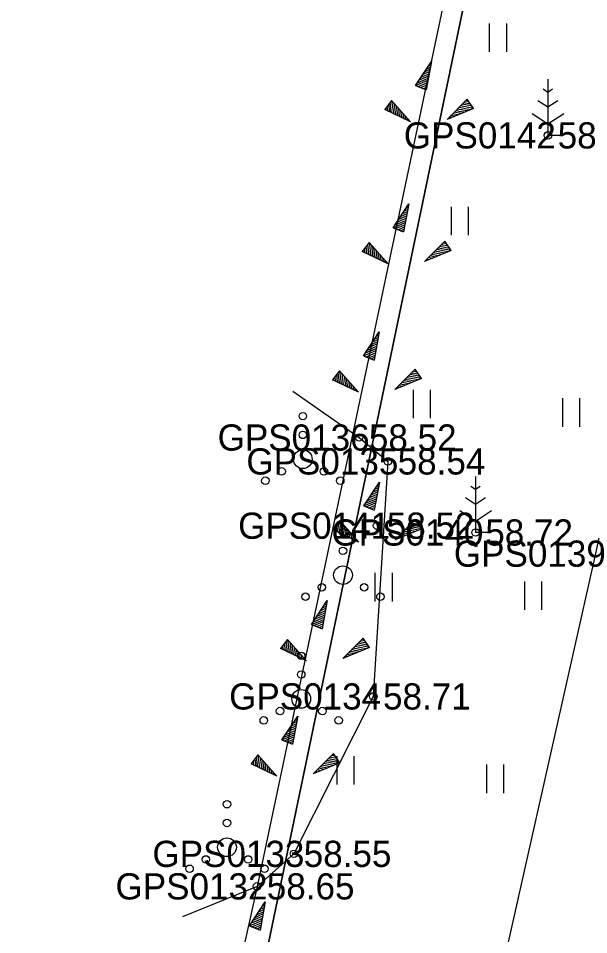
# Model space of a CAD drawing. Extents: x 551623 to 559850, y 6561220 to 6567135.
# Drawn here: x 556537.49 to 556552.72, y 6562473.37 to 6562497.86 of the extents above; entities that cross this region are included whole.
import ezdxf

# ---------------------------------------------------------------- set-up
doc = ezdxf.new("R2010")
doc.units = 0
for name, color, linetype in [('HALJASTUS', 7, 'Continuous'), ('KORGUS-EH2000', 7, 'Continuous'), ('MOOTKORG-EH2000', 7, 'Continuous'), ('MOOTMPUNKT', 7, 'Continuous'), ('MOOTNR', 7, 'Continuous'), ('MOOTPIIR', 7, 'Continuous'), ('PIIR', 7, 'Continuous'), ('PUU', 7, 'Continuous'), ('RELJEEF', 7, 'Continuous'), ('TEE', 7, 'Continuous')]:
    doc.layers.add(name, color=color, linetype=linetype)

msp = doc.modelspace()

# ---------------------------------------------------------------- linework, layer by layer
at = {"layer": 'HALJASTUS'}
for p, q in [((556550.066, 6562497.722), (556550.066, 6562496.961)), ((556550.521, 6562497.722), (556550.521, 6562496.961)), ((556549.049, 6562492.827), (556549.049, 6562492.066)), ((556549.504, 6562492.827), (556549.504, 6562492.066)), ((556548.031, 6562487.931), (556548.031, 6562487.17)), ((556548.486, 6562487.931), (556548.486, 6562487.17)), ((556552.024, 6562487.706), (556552.024, 6562486.945)), ((556552.479, 6562487.706), (556552.479, 6562486.945)), ((556547.013, 6562483.036), (556547.013, 6562482.275)), ((556547.468, 6562483.036), (556547.468, 6562482.275)), ((556551.008, 6562482.81), (556551.008, 6562482.049)), ((556551.463, 6562482.81), (556551.463, 6562482.049)), ((556545.995, 6562478.141), (556545.995, 6562477.38)), ((556546.45, 6562478.141), (556546.45, 6562477.38)), ((556549.992, 6562477.914), (556549.992, 6562477.153)), ((556550.447, 6562477.914), (556550.447, 6562477.153))]:
    msp.add_line(p, q, dxfattribs=at)
msp.add_lwpolyline([(556544.818, 6562487.896), (556546.59, 6562486.657), (556547.358, 6562486.018), (556546.968, 6562479.737), (556544.849, 6562475.529), (556543.863, 6562474.66), (556541.872, 6562473.844)], dxfattribs=at)
for centre, radius in [((556545.085, 6562487.227), 0.1), ((556545.085, 6562486.727), 0.1), ((556545.085, 6562486.077), 0.25), ((556544.52, 6562485.752), 0.1), ((556545.65, 6562485.752), 0.1), ((556544.085, 6562485.502), 0.1), ((556546.085, 6562485.502), 0.1), ((556546.158, 6562484.128), 0.1), ((556546.158, 6562483.628), 0.1), ((556546.158, 6562482.978), 0.25), ((556545.593, 6562482.653), 0.1), ((556546.723, 6562482.653), 0.1), ((556545.158, 6562482.403), 0.1), ((556547.158, 6562482.403), 0.1), ((556545.043, 6562480.822), 0.1), ((556545.043, 6562480.322), 0.1), ((556545.043, 6562479.672), 0.25), ((556544.478, 6562479.347), 0.1), ((556545.608, 6562479.347), 0.1), ((556544.043, 6562479.097), 0.1), ((556546.043, 6562479.097), 0.1), ((556543.061, 6562476.856), 0.1), ((556543.061, 6562476.356), 0.1), ((556543.061, 6562475.706), 0.25), ((556542.496, 6562475.381), 0.1), ((556543.626, 6562475.381), 0.1), ((556542.061, 6562475.131), 0.1), ((556544.061, 6562475.131), 0.1)]:
    msp.add_circle(centre, radius, dxfattribs=at)
at = {"layer": 'KORGUS-EH2000'}
for centre in [(556546.59, 6562486.657), (556543.863, 6562474.66)]:
    msp.add_circle(centre, 0.1, dxfattribs=at)
at = {"layer": 'MOOTMPUNKT'}
for centre in [(556551.632, 6562494.732), (556546.59, 6562486.657), (556547.358, 6562486.018), (556547.068, 6562484.301), (556549.699, 6562484.119), (556546.968, 6562479.737), (556544.849, 6562475.529), (556543.863, 6562474.66)]:
    msp.add_circle(centre, 0.1, dxfattribs=at)
at = {"layer": 'MOOTPIIR'}
msp.add_lwpolyline([(556552.161, 6562514.02), (556543.863, 6562474.66), (556543.234, 6562471.816), (556541.539, 6562462.361), (556540.806, 6562458.13), (556531.817, 6562412.285), (556528.414, 6562401.847), (556524.868, 6562381.939), (556517.544, 6562343.944), (556513.427, 6562325.277), (556512.019, 6562322.67), (556510.977, 6562315.608)], dxfattribs=at)
at = {"layer": 'PIIR'}
for points in [[(556599.77, 6562739.31), (556613.6, 6562737.05), (556598.38, 6562665.28), (556582.07, 6562589.19), (556528.51, 6562329.75), (556527.9, 6562326.79), (556533.07, 6562326.41), (556532.21, 6562322.88), (556529.17, 6562310.34), (556520.17, 6562273.55), (556523.22, 6562261.92), (556489.06, 6562281.04), (556502.86, 6562283.59), (556510.45, 6562310.26), (556519.14, 6562350.21), (556529.77, 6562402.46), (556539.62, 6562450.85), (556543.81, 6562471.43), (556552.64, 6562513.89), (556561.6, 6562556.55), (556566.59, 6562580.45), (556577.04, 6562630.35), (556588.43, 6562685.07), (556593.96, 6562711.51)], [(556552.64, 6562513.89), (556543.81, 6562471.43), (556534.52, 6562468.08), (556501.37, 6562474.26), (556511.16, 6562521.05)]]:
    msp.add_lwpolyline(points, close=True, dxfattribs=at)
at = {"layer": 'PUU'}
for p, q in [((556551.632, 6562496.232), (556551.632, 6562494.732)), ((556551.632, 6562495.882), (556551.507, 6562495.965)), ((556551.756, 6562495.965), (556551.632, 6562495.882)), ((556551.632, 6562495.482), (556551.365, 6562495.66)), ((556551.898, 6562495.66), (556551.632, 6562495.482)), ((556551.208, 6562495.321), (556551.632, 6562495.039)), ((556551.632, 6562495.039), (556552.056, 6562495.321)), ((556551.992, 6562494.732), (556551.632, 6562494.732)), ((556549.699, 6562485.619), (556549.699, 6562484.119)), ((556549.699, 6562485.269), (556549.574, 6562485.352)), ((556549.823, 6562485.352), (556549.699, 6562485.269)), ((556549.699, 6562484.869), (556549.432, 6562485.047)), ((556549.965, 6562485.047), (556549.699, 6562484.869)), ((556549.275, 6562484.708), (556549.699, 6562484.425)), ((556549.699, 6562484.425), (556550.123, 6562484.708)), ((556550.059, 6562484.119), (556549.699, 6562484.119))]:
    msp.add_line(p, q, dxfattribs=at)
at = {"layer": 'RELJEEF'}
for p, q in [((556548.099, 6562496.065), (556548.519, 6562496.705)), ((556548.519, 6562496.705), (556548.379, 6562495.95)), ((556548.349, 6562496.44), (556548.479, 6562496.5)), ((556548.394, 6562496.515), (556548.494, 6562496.555)), ((556548.444, 6562496.59), (556548.504, 6562496.615)), ((556548.494, 6562496.665), (556548.514, 6562496.675)), ((556548.099, 6562496.065), (556548.424, 6562496.205)), ((556548.149, 6562496.14), (556548.434, 6562496.26)), ((556548.199, 6562496.215), (556548.449, 6562496.32)), ((556548.249, 6562496.29), (556548.374, 6562496.345)), ((556548.299, 6562496.365), (556548.469, 6562496.44)), ((556548.374, 6562496.345), (556548.459, 6562496.38)), ((556548.099, 6562496.065), (556548.379, 6562495.95)), ((556548.099, 6562496.065), (556548.099, 6562496.065)), ((556548.164, 6562496.04), (556548.414, 6562496.145)), ((556548.229, 6562496.01), (556548.404, 6562496.085)), ((556548.299, 6562495.985), (556548.394, 6562496.025)), ((556548.364, 6562495.96), (556548.379, 6562495.965)), ((556547.458, 6562495.664), (556547.273, 6562495.424)), ((556547.328, 6562495.494), (556547.343, 6562495.394)), ((556547.373, 6562495.554), (556547.398, 6562495.369)), ((556547.413, 6562495.609), (556547.448, 6562495.339)), ((556547.458, 6562495.664), (556547.963, 6562495.094)), ((556547.458, 6562495.664), (556547.503, 6562495.314)), ((556547.458, 6562495.664), (556547.458, 6562495.664)), ((556547.518, 6562495.599), (556547.558, 6562495.289)), ((556547.578, 6562495.529), (556547.613, 6562495.264)), ((556547.638, 6562495.464), (556547.653, 6562495.324)), ((556548.937, 6562495.159), (556549.477, 6562495.704)), ((556549.562, 6562495.419), (556549.257, 6562495.479)), ((556549.647, 6562495.454), (556549.297, 6562495.519)), ((556549.607, 6562495.509), (556549.342, 6562495.564)), ((556549.567, 6562495.569), (556549.382, 6562495.604)), ((556549.527, 6562495.629), (556549.427, 6562495.649)), ((556549.487, 6562495.689), (556549.467, 6562495.689)), ((556549.647, 6562495.454), (556549.477, 6562495.704)), ((556547.963, 6562495.094), (556547.273, 6562495.424)), ((556547.283, 6562495.439), (556547.288, 6562495.419)), ((556547.653, 6562495.324), (556547.668, 6562495.234)), ((556547.693, 6562495.394), (556547.723, 6562495.209)), ((556547.753, 6562495.329), (556547.773, 6562495.184)), ((556547.813, 6562495.259), (556547.828, 6562495.159)), ((556549.647, 6562495.454), (556548.937, 6562495.159)), ((556549.062, 6562495.209), (556549.002, 6562495.224)), ((556549.147, 6562495.244), (556549.042, 6562495.264)), ((556549.227, 6562495.279), (556549.087, 6562495.309)), ((556549.312, 6562495.314), (556549.127, 6562495.349)), ((556549.262, 6562495.374), (556549.172, 6562495.394)), ((556549.477, 6562495.384), (556549.212, 6562495.434)), ((556549.397, 6562495.349), (556549.262, 6562495.374)), ((556549.647, 6562495.454), (556549.647, 6562495.454)), ((556547.873, 6562495.194), (556547.883, 6562495.129)), ((556547.933, 6562495.124), (556547.938, 6562495.104)), ((556548.977, 6562495.174), (556548.962, 6562495.179)), ((556547.498, 6562492.265), (556547.918, 6562492.905)), ((556547.918, 6562492.905), (556547.778, 6562492.15)), ((556547.843, 6562492.79), (556547.903, 6562492.815)), ((556547.893, 6562492.865), (556547.913, 6562492.875)), ((556547.648, 6562492.49), (556547.773, 6562492.545)), ((556547.698, 6562492.565), (556547.868, 6562492.64)), ((556547.748, 6562492.64), (556547.878, 6562492.7)), ((556547.773, 6562492.545), (556547.858, 6562492.58)), ((556547.793, 6562492.715), (556547.893, 6562492.755)), ((556547.498, 6562492.265), (556547.823, 6562492.405)), ((556547.548, 6562492.34), (556547.833, 6562492.46)), ((556547.563, 6562492.24), (556547.813, 6562492.345)), ((556547.598, 6562492.415), (556547.848, 6562492.52)), ((556547.628, 6562492.21), (556547.803, 6562492.285)), ((556547.498, 6562492.265), (556547.778, 6562492.15)), ((556547.498, 6562492.265), (556547.498, 6562492.265)), ((556547.698, 6562492.185), (556547.793, 6562492.225)), ((556547.763, 6562492.16), (556547.778, 6562492.165)), ((556546.857, 6562491.865), (556546.672, 6562491.625)), ((556546.812, 6562491.81), (556546.847, 6562491.54)), ((556546.857, 6562491.865), (556547.362, 6562491.295)), ((556546.857, 6562491.865), (556546.902, 6562491.515)), ((556546.857, 6562491.865), (556546.857, 6562491.865)), ((556546.917, 6562491.8), (556546.957, 6562491.49)), ((556548.336, 6562491.36), (556548.876, 6562491.905)), ((556548.966, 6562491.77), (556548.781, 6562491.805)), ((556548.926, 6562491.83), (556548.826, 6562491.85)), ((556548.886, 6562491.89), (556548.866, 6562491.89)), ((556549.046, 6562491.655), (556548.876, 6562491.905)), ((556547.362, 6562491.295), (556546.672, 6562491.625)), ((556546.682, 6562491.64), (556546.687, 6562491.62)), ((556546.727, 6562491.695), (556546.742, 6562491.595)), ((556546.772, 6562491.755), (556546.797, 6562491.57)), ((556546.977, 6562491.73), (556547.012, 6562491.465)), ((556547.037, 6562491.665), (556547.052, 6562491.525)), ((556547.092, 6562491.595), (556547.122, 6562491.41)), ((556549.046, 6562491.655), (556548.336, 6562491.36)), ((556548.711, 6562491.515), (556548.526, 6562491.55)), ((556548.661, 6562491.575), (556548.571, 6562491.595)), ((556548.876, 6562491.585), (556548.611, 6562491.635)), ((556548.961, 6562491.62), (556548.656, 6562491.68)), ((556548.796, 6562491.55), (556548.661, 6562491.575)), ((556549.046, 6562491.655), (556548.696, 6562491.72)), ((556549.006, 6562491.71), (556548.741, 6562491.765)), ((556549.046, 6562491.655), (556549.046, 6562491.655)), ((556547.052, 6562491.525), (556547.067, 6562491.435)), ((556547.152, 6562491.53), (556547.172, 6562491.385)), ((556547.212, 6562491.46), (556547.227, 6562491.36)), ((556547.272, 6562491.395), (556547.282, 6562491.33)), ((556547.332, 6562491.325), (556547.337, 6562491.305)), ((556548.376, 6562491.375), (556548.361, 6562491.38)), ((556548.461, 6562491.41), (556548.401, 6562491.425)), ((556548.546, 6562491.445), (556548.441, 6562491.465)), ((556548.626, 6562491.48), (556548.486, 6562491.51)), ((556546.709, 6562488.842), (556547.129, 6562489.482)), ((556547.129, 6562489.482), (556546.989, 6562488.727)), ((556547.054, 6562489.367), (556547.114, 6562489.392)), ((556547.104, 6562489.442), (556547.124, 6562489.452)), ((556546.809, 6562488.992), (556547.059, 6562489.097)), ((556546.859, 6562489.067), (556546.984, 6562489.122)), ((556546.909, 6562489.142), (556547.079, 6562489.217)), ((556546.959, 6562489.217), (556547.089, 6562489.277)), ((556546.984, 6562489.122), (556547.069, 6562489.157)), ((556547.004, 6562489.292), (556547.104, 6562489.332)), ((556546.709, 6562488.842), (556547.034, 6562488.982)), ((556546.759, 6562488.917), (556547.044, 6562489.037)), ((556546.774, 6562488.817), (556547.024, 6562488.922)), ((556546.839, 6562488.787), (556547.014, 6562488.862)), ((556546.709, 6562488.842), (556546.989, 6562488.727)), ((556546.709, 6562488.842), (556546.709, 6562488.842)), ((556546.909, 6562488.762), (556547.004, 6562488.802)), ((556546.974, 6562488.737), (556546.989, 6562488.742)), ((556546.067, 6562488.441), (556545.882, 6562488.201)), ((556546.022, 6562488.386), (556546.057, 6562488.116)), ((556546.067, 6562488.441), (556546.572, 6562487.871)), ((556546.067, 6562488.441), (556546.112, 6562488.091)), ((556546.067, 6562488.441), (556546.067, 6562488.441)), ((556546.127, 6562488.376), (556546.167, 6562488.066)), ((556547.546, 6562487.936), (556548.086, 6562488.481)), ((556548.176, 6562488.346), (556547.991, 6562488.381)), ((556548.136, 6562488.406), (556548.036, 6562488.426)), ((556548.096, 6562488.466), (556548.076, 6562488.466)), ((556548.256, 6562488.231), (556548.086, 6562488.481)), ((556546.572, 6562487.871), (556545.882, 6562488.201)), ((556545.892, 6562488.216), (556545.897, 6562488.196)), ((556545.937, 6562488.271), (556545.952, 6562488.171)), ((556545.982, 6562488.331), (556546.007, 6562488.146)), ((556546.187, 6562488.306), (556546.222, 6562488.041)), ((556546.247, 6562488.241), (556546.262, 6562488.101)), ((556546.302, 6562488.171), (556546.332, 6562487.986)), ((556548.256, 6562488.231), (556547.546, 6562487.936)), ((556547.921, 6562488.091), (556547.736, 6562488.126)), ((556547.871, 6562488.151), (556547.781, 6562488.171)), ((556548.086, 6562488.161), (556547.821, 6562488.211)), ((556548.171, 6562488.196), (556547.866, 6562488.256)), ((556548.006, 6562488.126), (556547.871, 6562488.151)), ((556548.256, 6562488.231), (556547.906, 6562488.296)), ((556548.216, 6562488.286), (556547.951, 6562488.341)), ((556548.256, 6562488.231), (556548.256, 6562488.231)), ((556546.262, 6562488.101), (556546.277, 6562488.011)), ((556546.362, 6562488.106), (556546.382, 6562487.961)), ((556546.422, 6562488.036), (556546.437, 6562487.936)), ((556546.482, 6562487.971), (556546.492, 6562487.906)), ((556546.542, 6562487.901), (556546.547, 6562487.881)), ((556547.586, 6562487.951), (556547.571, 6562487.956)), ((556547.671, 6562487.986), (556547.611, 6562488.001)), ((556547.756, 6562488.021), (556547.651, 6562488.041)), ((556547.836, 6562488.056), (556547.696, 6562488.086)), ((556546.713, 6562484.827), (556547.133, 6562485.467)), ((556547.133, 6562485.467), (556546.993, 6562484.712)), ((556547.108, 6562485.427), (556547.128, 6562485.437)), ((556546.912, 6562485.127), (556547.083, 6562485.202)), ((556546.963, 6562485.202), (556547.093, 6562485.262)), ((556547.008, 6562485.277), (556547.108, 6562485.317)), ((556547.057, 6562485.352), (556547.118, 6562485.377)), ((556546.713, 6562484.827), (556547.037, 6562484.967)), ((556546.762, 6562484.902), (556547.047, 6562485.022)), ((556546.812, 6562484.977), (556547.062, 6562485.082)), ((556546.863, 6562485.052), (556546.988, 6562485.107)), ((556546.988, 6562485.107), (556547.073, 6562485.142)), ((556546.713, 6562484.827), (556546.993, 6562484.712)), ((556546.713, 6562484.827), (556546.713, 6562484.827)), ((556546.777, 6562484.802), (556547.027, 6562484.907)), ((556546.843, 6562484.772), (556547.017, 6562484.847)), ((556546.912, 6562484.747), (556547.008, 6562484.787)), ((556546.978, 6562484.722), (556546.993, 6562484.727)), ((556547.55, 6562483.921), (556548.09, 6562484.466)), ((556548.1, 6562484.451), (556548.08, 6562484.451)), ((556548.26, 6562484.216), (556548.09, 6562484.466)), ((556546.071, 6562484.426), (556545.886, 6562484.186)), ((556545.896, 6562484.201), (556545.901, 6562484.181)), ((556545.941, 6562484.256), (556545.956, 6562484.156)), ((556545.986, 6562484.316), (556546.011, 6562484.131)), ((556546.026, 6562484.371), (556546.061, 6562484.101)), ((556546.071, 6562484.426), (556546.576, 6562483.856)), ((556546.071, 6562484.426), (556546.116, 6562484.076)), ((556546.071, 6562484.426), (556546.071, 6562484.426)), ((556546.131, 6562484.361), (556546.171, 6562484.051)), ((556546.191, 6562484.291), (556546.226, 6562484.026)), ((556546.251, 6562484.226), (556546.266, 6562484.086)), ((556548.26, 6562484.216), (556547.55, 6562483.921)), ((556548.09, 6562484.146), (556547.825, 6562484.196)), ((556548.175, 6562484.181), (556547.87, 6562484.241)), ((556548.26, 6562484.216), (556547.91, 6562484.281)), ((556548.22, 6562484.271), (556547.955, 6562484.326)), ((556548.18, 6562484.331), (556547.995, 6562484.366)), ((556548.14, 6562484.391), (556548.04, 6562484.411)), ((556548.26, 6562484.216), (556548.26, 6562484.216)), ((556546.576, 6562483.856), (556545.886, 6562484.186)), ((556546.266, 6562484.086), (556546.281, 6562483.996)), ((556546.306, 6562484.156), (556546.336, 6562483.971)), ((556546.366, 6562484.091), (556546.386, 6562483.946)), ((556546.426, 6562484.021), (556546.441, 6562483.921)), ((556546.486, 6562483.956), (556546.496, 6562483.891)), ((556547.675, 6562483.971), (556547.615, 6562483.986)), ((556547.76, 6562484.006), (556547.655, 6562484.026)), ((556547.84, 6562484.041), (556547.7, 6562484.071)), ((556547.925, 6562484.076), (556547.74, 6562484.111)), ((556547.875, 6562484.136), (556547.785, 6562484.156)), ((556548.01, 6562484.111), (556547.875, 6562484.136)), ((556546.546, 6562483.886), (556546.551, 6562483.866)), ((556547.59, 6562483.936), (556547.575, 6562483.941)), ((556545.318, 6562481.657), (556545.738, 6562482.297)), ((556545.738, 6562482.297), (556545.598, 6562481.542)), ((556545.713, 6562482.257), (556545.733, 6562482.267)), ((556545.518, 6562481.957), (556545.688, 6562482.032)), ((556545.568, 6562482.032), (556545.698, 6562482.092)), ((556545.613, 6562482.107), (556545.713, 6562482.147)), ((556545.663, 6562482.182), (556545.723, 6562482.207)), ((556545.318, 6562481.657), (556545.643, 6562481.797)), ((556545.368, 6562481.732), (556545.653, 6562481.852)), ((556545.418, 6562481.807), (556545.668, 6562481.912)), ((556545.468, 6562481.882), (556545.593, 6562481.937)), ((556545.593, 6562481.937), (556545.678, 6562481.972)), ((556545.318, 6562481.657), (556545.598, 6562481.542)), ((556545.318, 6562481.657), (556545.318, 6562481.657)), ((556545.383, 6562481.632), (556545.633, 6562481.737)), ((556545.448, 6562481.602), (556545.623, 6562481.677)), ((556545.518, 6562481.577), (556545.613, 6562481.617)), ((556545.583, 6562481.552), (556545.598, 6562481.557)), ((556544.676, 6562481.257), (556544.491, 6562481.017)), ((556544.676, 6562481.257), (556545.181, 6562480.687)), ((556544.676, 6562481.257), (556544.721, 6562480.907)), ((556544.676, 6562481.257), (556544.676, 6562481.257)), ((556546.155, 6562480.752), (556546.695, 6562481.297)), ((556546.705, 6562481.282), (556546.685, 6562481.282)), ((556546.865, 6562481.047), (556546.695, 6562481.297)), ((556545.181, 6562480.687), (556544.491, 6562481.017)), ((556544.501, 6562481.032), (556544.506, 6562481.012)), ((556544.546, 6562481.087), (556544.561, 6562480.987)), ((556544.591, 6562481.147), (556544.616, 6562480.962)), ((556544.631, 6562481.202), (556544.666, 6562480.932)), ((556544.736, 6562481.192), (556544.776, 6562480.882)), ((556544.796, 6562481.122), (556544.831, 6562480.857)), ((556544.856, 6562481.057), (556544.871, 6562480.917)), ((556546.865, 6562481.047), (556546.155, 6562480.752)), ((556546.695, 6562480.977), (556546.43, 6562481.027)), ((556546.78, 6562481.012), (556546.475, 6562481.072)), ((556546.865, 6562481.047), (556546.515, 6562481.112)), ((556546.825, 6562481.102), (556546.56, 6562481.157)), ((556546.785, 6562481.162), (556546.6, 6562481.197)), ((556546.745, 6562481.222), (556546.645, 6562481.242)), ((556546.865, 6562481.047), (556546.865, 6562481.047)), ((556544.871, 6562480.917), (556544.886, 6562480.827)), ((556544.911, 6562480.987), (556544.941, 6562480.802)), ((556544.971, 6562480.922), (556544.991, 6562480.777)), ((556545.031, 6562480.852), (556545.046, 6562480.752)), ((556545.091, 6562480.787), (556545.101, 6562480.722)), ((556546.195, 6562480.767), (556546.18, 6562480.772)), ((556546.28, 6562480.802), (556546.22, 6562480.817)), ((556546.365, 6562480.837), (556546.26, 6562480.857)), ((556546.445, 6562480.872), (556546.305, 6562480.902)), ((556546.53, 6562480.907), (556546.345, 6562480.942)), ((556546.48, 6562480.967), (556546.39, 6562480.987)), ((556546.615, 6562480.942), (556546.48, 6562480.967)), ((556545.151, 6562480.717), (556545.156, 6562480.697)), ((556544.528, 6562478.573), (556544.948, 6562479.213)), ((556544.948, 6562479.213), (556544.808, 6562478.458)), ((556544.823, 6562479.023), (556544.923, 6562479.063)), ((556544.873, 6562479.098), (556544.933, 6562479.123)), ((556544.923, 6562479.173), (556544.943, 6562479.183)), ((556544.628, 6562478.723), (556544.878, 6562478.828)), ((556544.678, 6562478.798), (556544.803, 6562478.853)), ((556544.728, 6562478.873), (556544.898, 6562478.948)), ((556544.778, 6562478.948), (556544.908, 6562479.008)), ((556544.803, 6562478.853), (556544.888, 6562478.888)), ((556544.528, 6562478.573), (556544.853, 6562478.713)), ((556544.528, 6562478.573), (556544.808, 6562478.458)), ((556544.528, 6562478.573), (556544.528, 6562478.573)), ((556544.578, 6562478.648), (556544.863, 6562478.768)), ((556544.593, 6562478.548), (556544.843, 6562478.653)), ((556544.658, 6562478.518), (556544.833, 6562478.593)), ((556544.728, 6562478.493), (556544.823, 6562478.533)), ((556544.793, 6562478.468), (556544.808, 6562478.473)), ((556543.887, 6562478.172), (556543.702, 6562477.932)), ((556543.842, 6562478.117), (556543.877, 6562477.847)), ((556543.887, 6562478.172), (556544.392, 6562477.602)), ((556543.887, 6562478.172), (556543.932, 6562477.822)), ((556543.887, 6562478.172), (556543.887, 6562478.172)), ((556543.947, 6562478.107), (556543.987, 6562477.797)), ((556545.366, 6562477.667), (556545.906, 6562478.212)), ((556546.036, 6562478.017), (556545.771, 6562478.072)), ((556545.996, 6562478.077), (556545.811, 6562478.112)), ((556545.956, 6562478.137), (556545.856, 6562478.157)), ((556545.916, 6562478.197), (556545.896, 6562478.197)), ((556546.076, 6562477.962), (556545.906, 6562478.212)), ((556544.392, 6562477.602), (556543.702, 6562477.932)), ((556543.712, 6562477.947), (556543.717, 6562477.927)), ((556543.757, 6562478.002), (556543.772, 6562477.902)), ((556543.802, 6562478.062), (556543.827, 6562477.877)), ((556544.007, 6562478.037), (556544.042, 6562477.772)), ((556544.067, 6562477.972), (556544.082, 6562477.832)), ((556544.082, 6562477.832), (556544.097, 6562477.742)), ((556544.122, 6562477.902), (556544.152, 6562477.717)), ((556544.182, 6562477.837), (556544.202, 6562477.692)), ((556546.076, 6562477.962), (556545.366, 6562477.667)), ((556545.741, 6562477.822), (556545.556, 6562477.857)), ((556545.691, 6562477.882), (556545.601, 6562477.902)), ((556545.906, 6562477.892), (556545.641, 6562477.942)), ((556545.991, 6562477.927), (556545.686, 6562477.987)), ((556545.826, 6562477.857), (556545.691, 6562477.882)), ((556546.076, 6562477.962), (556545.726, 6562478.027)), ((556546.076, 6562477.962), (556546.076, 6562477.962)), ((556544.242, 6562477.767), (556544.257, 6562477.667)), ((556544.302, 6562477.702), (556544.312, 6562477.637)), ((556544.362, 6562477.632), (556544.367, 6562477.612)), ((556545.406, 6562477.682), (556545.391, 6562477.687)), ((556545.491, 6562477.717), (556545.431, 6562477.732)), ((556545.576, 6562477.752), (556545.471, 6562477.772)), ((556545.656, 6562477.787), (556545.516, 6562477.817)), ((556543.663, 6562473.607), (556544.083, 6562474.247)), ((556544.083, 6562474.247), (556543.943, 6562473.492)), ((556544.008, 6562474.132), (556544.068, 6562474.157)), ((556544.058, 6562474.207), (556544.078, 6562474.217)), ((556543.863, 6562473.907), (556544.033, 6562473.982)), ((556543.913, 6562473.982), (556544.043, 6562474.042)), ((556543.938, 6562473.887), (556544.023, 6562473.922)), ((556543.958, 6562474.057), (556544.058, 6562474.097)), ((556543.663, 6562473.607), (556543.988, 6562473.747)), ((556543.713, 6562473.682), (556543.998, 6562473.802)), ((556543.728, 6562473.582), (556543.978, 6562473.687)), ((556543.763, 6562473.757), (556544.013, 6562473.862)), ((556543.813, 6562473.832), (556543.938, 6562473.887)), ((556543.663, 6562473.607), (556543.943, 6562473.492)), ((556543.663, 6562473.607), (556543.663, 6562473.607)), ((556543.793, 6562473.552), (556543.968, 6562473.627)), ((556543.863, 6562473.527), (556543.958, 6562473.567)), ((556543.928, 6562473.502), (556543.943, 6562473.507))]:
    msp.add_line(p, q, dxfattribs=at)
at = {"layer": 'TEE'}
msp.add_lwpolyline([(556562.761, 6562565.324), (556564.707, 6562563.562), (556564.57, 6562562.955), (556566.051, 6562560.132), (556566.713, 6562556.691), (556567.051, 6562556.539), (556565.885, 6562548.406), (556563.944, 6562538.439), (556560.47, 6562520.162), (556557.327, 6562504.664), (556552.899, 6562483.554), (556548.475, 6562463.847), (556546.711, 6562456.111), (556542.048, 6562433.596), (556535.231, 6562402.146), (556530.556, 6562380.69), (556526.024, 6562360.541), (556521.674, 6562342.907), (556517.076, 6562323.398), (556516.506, 6562321.348), (556514.845, 6562321.726), (556512.019, 6562322.67)], dxfattribs=at)

# ---------------------------------------------------------------- texts
at = {"layer": 'KORGUS-EH2000'}
for s, p in [(' 58.52', (556546.59, 6562486.307)), (' 58.65', (556543.863, 6562474.31))]:
    msp.add_text(s, height=0.7, dxfattribs=at).set_placement(p)
at = {"layer": 'MOOTKORG-EH2000'}
for s, p in [(' 58.72', (556551.632, 6562494.382)), (' 58.52', (556546.59, 6562486.307)), (' 58.54', (556547.358, 6562485.668)), (' 58.52', (556547.068, 6562483.951)), (' 58.72', (556549.699, 6562483.769)), (' 58.71', (556546.968, 6562479.387)), (' 58.55', (556544.849, 6562475.179)), (' 58.65', (556543.863, 6562474.31))]:
    msp.add_text(s, height=0.7, dxfattribs=at).set_placement(p)
at = {"layer": 'MOOTNR'}
for s, p in [('GPS0142 ', (556547.782, 6562494.382)), ('GPS0136 ', (556542.81, 6562486.307)), ('GPS0135 ', (556543.578, 6562485.668)), ('GPS0141 ', (556543.358, 6562483.951)), ('GPS0140 ', (556545.849, 6562483.769)), ('GPS0139 ', (556549.119, 6562483.204)), ('GPS0134 ', (556543.118, 6562479.387)), ('GPS0133 ', (556541.069, 6562475.179)), ('GPS0132 ', (556540.083, 6562474.31))]:
    msp.add_text(s, height=0.7, dxfattribs=at).set_placement(p)

doc.saveas('drawing.dxf')
